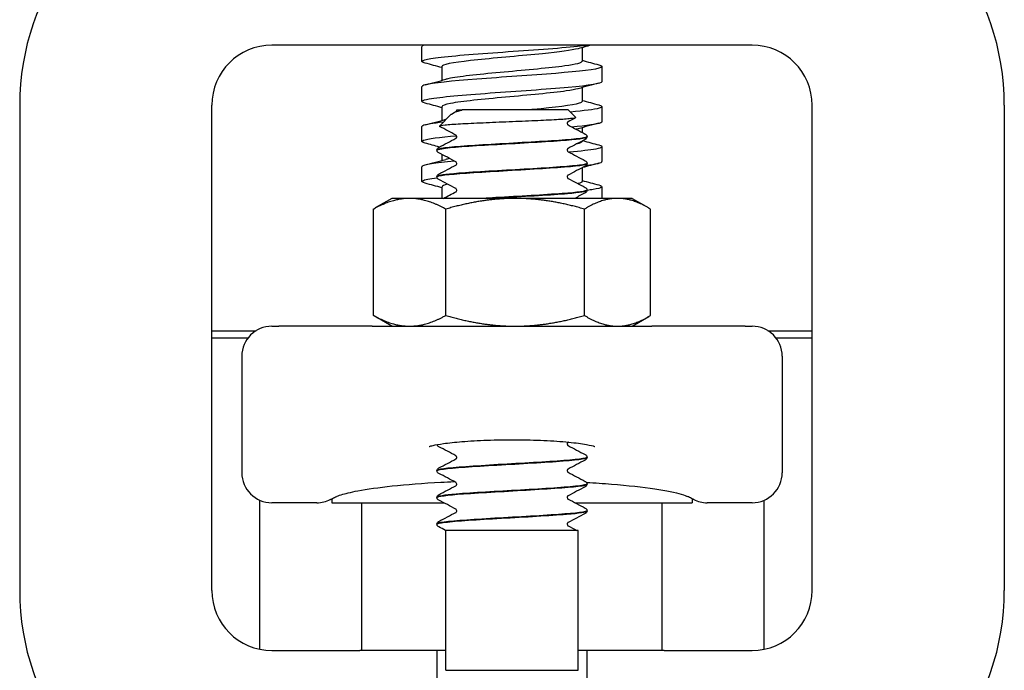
# Model space of a CAD drawing. Header units: inches. Extents: x 18 to 846, y -67 to 561.
# Tile 565 of 656: x 711.43 to 713.48, y 262.54 to 263.89. Entities that reach past the tile are written whole.
import ezdxf

# ---------------------------------------------------------------- set-up
doc = ezdxf.new("R2010")
doc.units = ezdxf.units.IN
doc.header["$LTSCALE"] = 24
doc.header["$MEASUREMENT"] = 0
doc.layers.add('Visible (ANSI)', color=7, linetype='Continuous', lineweight=30)

msp = doc.modelspace()

# ---------------------------------------------------------------- linework, layer by layer
at = {"layer": 'Visible (ANSI)'}
for p, q in [((711.97115, 263.84036), (711.9508, 263.84036)), ((712.93046, 263.84036), (711.97115, 263.84036)), ((712.2633, 263.80649), (712.2633, 263.83738)), ((712.59664, 263.83515), (712.59664, 263.80649)), ((712.9508, 263.84036), (712.93046, 263.84036)), ((712.30497, 263.79571), (712.30497, 263.76705)), ((712.6383, 263.76482), (712.6383, 263.79571)), ((712.2633, 263.72316), (712.2633, 263.75405)), ((712.59664, 263.75182), (712.59664, 263.72316)), ((711.4258, 263.71536), (711.4258, 262.70536)), ((711.8258, 262.70536), (711.8258, 263.71536)), ((712.30497, 263.71238), (712.30497, 263.68372)), ((712.6383, 263.68149), (712.6383, 263.71238)), ((713.0758, 262.70536), (713.0758, 263.71536)), ((713.4758, 263.71536), (713.4758, 262.70536)), ((712.32448, 263.69631), (712.29978, 263.67162)), ((712.33574, 263.70536), (712.34702, 263.70536)), ((712.33574, 263.70534), (712.33574, 263.70536)), ((712.56808, 263.70536), (712.34702, 263.70536)), ((712.56808, 263.70536), (712.58354, 263.6899)), ((712.2633, 263.63982), (712.2633, 263.67071)), ((712.59664, 263.66849), (712.59664, 263.65886)), ((712.59664, 263.6406), (712.59664, 263.63982)), ((712.60705, 263.64944), (712.60705, 263.65002)), ((712.29455, 263.62163), (712.29455, 263.62222)), ((712.30497, 263.61279), (712.30497, 263.60038)), ((712.6383, 263.59816), (712.6383, 263.62905)), ((712.60705, 263.59383), (712.60705, 263.59441)), ((712.2633, 263.55649), (712.2633, 263.58738)), ((712.59664, 263.58498), (712.59664, 263.55649)), ((712.29455, 263.56602), (712.29455, 263.5666)), ((712.30497, 263.54571), (712.30497, 263.52136)), ((712.60705, 263.53822), (712.60705, 263.5388)), ((712.6383, 263.52136), (712.6383, 263.54571)), ((712.2008, 263.52136), (712.16626, 263.50142)), ((712.23759, 263.52136), (712.2008, 263.52136)), ((712.45724, 263.52136), (712.23759, 263.52136)), ((712.67046, 263.52136), (712.45724, 263.52136)), ((712.7008, 263.52136), (712.67046, 263.52136)), ((712.7008, 263.52136), (712.73535, 263.50142)), ((712.16222, 263.27769), (712.16222, 263.49904)), ((712.31295, 263.27769), (712.31295, 263.49904)), ((712.60153, 263.27769), (712.60153, 263.49904)), ((712.73938, 263.27769), (712.73938, 263.49904)), ((712.2008, 263.25536), (712.16626, 263.27531)), ((712.7008, 263.25536), (712.73535, 263.27531)), ((711.8258, 263.24599), (711.91788, 263.24599)), ((711.9508, 263.25536), (711.96505, 263.25536)), ((712.15935, 263.25536), (711.96505, 263.25536)), ((712.15935, 263.25536), (712.74225, 263.25536)), ((712.93655, 263.25536), (712.74225, 263.25536)), ((712.93655, 263.25536), (712.9508, 263.25536)), ((712.98373, 263.24599), (713.0758, 263.24599)), ((711.9008, 263.23036), (711.8258, 263.23036)), ((713.0758, 263.23036), (713.0008, 263.23036)), ((711.8883, 263.19286), (711.8883, 262.95042)), ((713.0133, 263.19286), (713.0133, 262.95042)), ((712.60705, 262.98211), (712.60705, 262.98269)), ((712.29455, 262.9543), (712.29455, 262.95488)), ((712.60705, 262.92649), (712.60705, 262.92708)), ((711.9258, 262.58289), (711.9258, 262.89313)), ((712.0758, 262.89616), (712.0758, 262.88792)), ((712.29455, 262.89869), (712.29455, 262.89927)), ((712.8258, 262.89616), (712.8258, 262.88792)), ((712.9758, 262.58289), (712.9758, 262.89313)), ((712.04455, 262.88792), (711.9508, 262.88792)), ((712.0758, 262.88792), (712.30866, 262.88792)), ((712.1383, 262.58036), (712.1383, 262.88792)), ((712.58213, 262.88792), (712.8258, 262.88792)), ((712.7633, 262.58036), (712.7633, 262.88792)), ((712.9508, 262.88792), (712.85705, 262.88792)), ((712.60705, 262.87088), (712.60705, 262.87147)), ((712.29455, 262.84308), (712.29455, 262.84366)), ((712.3133, 262.83036), (712.31235, 262.83036)), ((712.5883, 262.83036), (712.3133, 262.83036)), ((712.3133, 262.53916), (712.3133, 262.83036)), ((712.5883, 262.53916), (712.5883, 262.83036)), ((711.9508, 262.58036), (711.97115, 262.58036)), ((711.97115, 262.58036), (712.13409, 262.58036)), ((712.18174, 262.58036), (712.13409, 262.58036)), ((712.22166, 262.58036), (712.18174, 262.58036)), ((712.29455, 262.58036), (712.22166, 262.58036)), ((712.3133, 262.58036), (712.29455, 262.58036)), ((712.29455, 262.58036), (712.29455, 262.23048)), ((712.60705, 262.58036), (712.5883, 262.58036)), ((712.60705, 262.23048), (712.60705, 262.58036)), ((712.67995, 262.58036), (712.60705, 262.58036)), ((712.71987, 262.58036), (712.67995, 262.58036)), ((712.76752, 262.58036), (712.71987, 262.58036)), ((712.76752, 262.58036), (712.93046, 262.58036)), ((712.93046, 262.58036), (712.9508, 262.58036)), ((712.3133, 262.53916), (712.5883, 262.53916))]:
    msp.add_line(p, q, dxfattribs=at)
for centre, radius, start, end in [((711.9508, 263.71536), 0.525, 105.80306, 180), ((712.9508, 263.71536), 0.525, 0, 74.19694), ((711.9508, 263.71536), 0.125, 90, 180), ((712.9508, 263.71536), 0.125, 0, 90), ((711.9508, 263.19286), 0.0625, 90, 180), ((712.9508, 263.19286), 0.0625, 0, 90), ((711.9508, 262.95042), 0.0625, 180, 270), ((712.9508, 262.95042), 0.0625, 270, 0), ((712.04455, 262.95042), 0.0625, 270, 296.56505), ((712.85705, 262.95042), 0.0625, 243.43495, 270), ((711.9508, 262.70536), 0.525, 180, 254.19694), ((711.9508, 262.70536), 0.125, 180, 270), ((712.9508, 262.70536), 0.125, 270, 0), ((712.9508, 262.70536), 0.525, 285.80306, 0)]:
    msp.add_arc(centre, radius, start, end, dxfattribs=at)
for points, knots in [([(712.27, 263.80295), (712.25673, 263.80657), (712.26432, 263.81019), (712.2912, 263.81382), (712.32128, 263.81787), (712.37483, 263.82193), (712.43185, 263.82598), (712.48886, 263.83003), (712.54805, 263.83409), (712.58732, 263.83814), (712.59451, 263.83888), (712.601, 263.83962), (712.60675, 263.84036)], [-119.647505, -119.647505, -119.647505, -119.647505, -118.8280574, -118.8280574, -118.8280574, -117.9109695, -117.9109695, -117.9109695, -116.994168, -116.994168, -116.994168, -116.826406, -116.826406, -116.826406, -116.826406]), ([(712.58827, 263.8329), (712.57548, 263.82945), (712.54871, 263.826), (712.51463, 263.82256), (712.47244, 263.81829), (712.42023, 263.81402), (712.37933, 263.80975), (712.33854, 263.8055), (712.31012, 263.80124), (712.30564, 263.79699), (712.30519, 263.79656), (712.30499, 263.79614), (712.30501, 263.79571)], [116.5770818, 116.5770818, 116.5770818, 116.5770818, 117.3567332, 117.3567332, 117.3567332, 118.3219159, 118.3219159, 118.3219159, 119.2846371, 119.2846371, 119.2846371, 119.3805208, 119.3805208, 119.3805208, 119.3805208]), ([(712.63135, 263.79925), (712.63837, 263.79738), (712.64015, 263.7955), (712.63598, 263.79362), (712.6271, 263.78962), (712.59133, 263.78561), (712.54177, 263.7816), (712.49223, 263.77759), (712.42999, 263.77358), (712.37781, 263.76958), (712.32564, 263.76557), (712.28466, 263.76156), (712.26984, 263.75756), (712.26551, 263.75639), (712.26344, 263.75522), (712.26352, 263.75405)], [115.971944, 115.971944, 115.971944, 115.971944, 116.3964197, 116.3964197, 116.3964197, 117.3031904, 117.3031904, 117.3031904, 118.2096177, 118.2096177, 118.2096177, 119.1157111, 119.1157111, 119.1157111, 119.3805208, 119.3805208, 119.3805208, 119.3805208]), ([(712.59645, 263.80649), (712.59622, 263.80332), (712.58365, 263.80015), (712.56076, 263.79698), (712.52993, 263.79272), (712.48125, 263.78845), (712.43461, 263.78418), (712.388, 263.77991), (712.34471, 263.77565), (712.32245, 263.77138), (712.31884, 263.77069), (712.3158, 263.77), (712.31333, 263.76931)], [116.2389282, 116.2389282, 116.2389282, 116.2389282, 116.9556341, 116.9556341, 116.9556341, 117.920977, 117.920977, 117.920977, 118.8859376, 118.8859376, 118.8859376, 119.0423672, 119.0423672, 119.0423672, 119.0423672]), ([(712.27016, 263.71962), (712.25928, 263.7226), (712.26195, 263.72558), (712.27868, 263.72856), (712.30146, 263.73263), (712.34979, 263.73669), (712.40554, 263.74076), (712.46127, 263.74482), (712.52314, 263.74888), (712.56798, 263.75294), (712.61168, 263.7569), (712.63822, 263.76086), (712.6383, 263.76482)], [-125.9306903, -125.9306903, -125.9306903, -125.9306903, -125.2559201, -125.2559201, -125.2559201, -124.3367513, -124.3367513, -124.3367513, -123.417888, -123.417888, -123.417888, -122.5221135, -122.5221135, -122.5221135, -122.5221135]), ([(712.5881, 263.74956), (712.58258, 263.74803), (712.57437, 263.74649), (712.56366, 263.74495), (712.53359, 263.74063), (712.48472, 263.73631), (712.43744, 263.732), (712.39022, 263.72768), (712.34595, 263.72337), (712.32307, 263.71906), (712.31126, 263.71683), (712.30532, 263.71461), (712.30531, 263.71238)], [122.8602671, 122.8602671, 122.8602671, 122.8602671, 123.207942, 123.207942, 123.207942, 124.1847103, 124.1847103, 124.1847103, 125.1601902, 125.1601902, 125.1601902, 125.6637061, 125.6637061, 125.6637061, 125.6637061]), ([(712.59641, 263.72316), (712.5965, 263.72189), (712.59465, 263.72063), (712.59074, 263.71937), (712.57736, 263.71505), (712.5403, 263.71073), (712.49503, 263.70641), (712.49138, 263.70606), (712.48769, 263.70571), (712.48397, 263.70536)], [122.5221135, 122.5221135, 122.5221135, 122.5221135, 122.8074999, 122.8074999, 122.8074999, 123.7848109, 123.7848109, 123.7848109, 123.8635183, 123.8635183, 123.8635183, 123.8635183]), ([(712.63134, 263.71592), (712.63991, 263.7136), (712.64047, 263.71129), (712.63213, 263.70897), (712.62248, 263.70628), (712.60105, 263.7036), (712.57232, 263.70092)], [122.2551293, 122.2551293, 122.2551293, 122.2551293, 122.779391, 122.779391, 122.779391, 123.3864156, 123.3864156, 123.3864156, 123.3864156]), ([(712.32448, 263.69631), (712.32493, 263.69676), (712.32549, 263.69721), (712.32961, 263.69997), (712.33598, 263.70232), (712.34507, 263.70476)], [-0.14549402, -0.14549402, -0.14549402, -0.14549402, -0.12168954, -0.12168954, 0, 0, 0, 0]), ([(712.33412, 263.70197), (712.33415, 263.70199), (712.33431, 263.70208), (712.33481, 263.70259), (712.33508, 263.70293), (712.33556, 263.70395), (712.33574, 263.70464), (712.33574, 263.70534)], [0.005742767, 0.005742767, 0.005742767, 0.005742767, 0.02135506, 0.02135506, 0.032660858, 0.032660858, 0.044379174, 0.044379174, 0.044379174, 0.044379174]), ([(712.3085, 263.68009), (712.28536, 263.67756), (712.26978, 263.67503), (712.26499, 263.67249), (712.26387, 263.6719), (712.26334, 263.67131), (712.26339, 263.67071)], [124.95658952, 124.95658952, 124.95658952, 124.95658952, 125.52946032, 125.52946032, 125.52946032, 125.66370614, 125.66370614, 125.66370614, 125.66370614]), ([(712.58354, 263.6899), (712.58365, 263.68979), (712.58369, 263.68968), (712.58343, 263.68881), (712.57977, 263.68806), (712.56596, 263.68654), (712.55585, 263.68579), (712.53033, 263.68428), (712.5151, 263.68353), (712.48139, 263.68202), (712.4632, 263.68127), (712.42619, 263.67975), (712.40772, 263.679), (712.37295, 263.67749), (712.35703, 263.67674), (712.32989, 263.67522), (712.31902, 263.67447), (712.30389, 263.67296), (712.29989, 263.67221), (712.29963, 263.67129), (712.29977, 263.67113), (712.30008, 263.67097)], [-1.3014574, -1.3014574, -1.3014574, -1.3014574, -1.2822742, -1.2822742, -1.1486049, -1.1486049, -1.0127327, -1.0127327, -0.8746582, -0.8746582, -0.7343822, -0.7343822, -0.5919052, -0.5919052, -0.4472279, -0.4472279, -0.3003508, -0.3003508, -0.1512747, -0.1512747, -0.1188582, -0.1188582, -0.1188582, -0.1188582]), ([(712.56749, 263.68091), (712.56749, 263.68091), (712.56733, 263.68084), (712.5668, 263.68028), (712.56653, 263.67994), (712.56605, 263.67893), (712.56587, 263.67824), (712.56587, 263.67754)], [0.003893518, 0.003893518, 0.003893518, 0.003893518, 0.02135506, 0.02135506, 0.032660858, 0.032660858, 0.044379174, 0.044379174, 0.044379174, 0.044379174]), ([(712.56587, 263.67754), (712.56587, 263.67646), (712.56631, 263.67547), (712.56702, 263.67451), (712.56727, 263.67432), (712.56746, 263.67418), (712.56749, 263.67416), (712.56749, 263.67416)], [0, 0, 0, 0, 0.017919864, 0.017919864, 0.032518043, 0.032518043, 0.040461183, 0.040461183, 0.040461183, 0.040461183]), ([(712.57475, 263.67025), (712.60685, 263.6733), (712.62923, 263.67635), (712.63599, 263.6794), (712.63753, 263.6801), (712.63825, 263.68079), (712.63819, 263.68149)], [-129.65259861, -129.65259861, -129.65259861, -129.65259861, -128.96260318, -128.96260318, -128.96260318, -128.8052988, -128.8052988, -128.8052988, -128.8052988]), ([(712.27026, 263.63628), (712.26283, 263.63828), (712.26131, 263.64027), (712.26647, 263.64226), (712.27473, 263.64546), (712.29996, 263.64865), (712.33531, 263.65185)], [-132.2138756, -132.2138756, -132.2138756, -132.2138756, -131.7629263, -131.7629263, -131.7629263, -131.0404373, -131.0404373, -131.0404373, -131.0404373]), ([(712.33574, 263.64973), (712.33574, 263.6508), (712.33529, 263.6518), (712.33459, 263.65276), (712.33433, 263.65295), (712.33415, 263.65309), (712.33412, 263.6531), (712.33412, 263.6531)], [0, 0, 0, 0, 0.017919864, 0.017919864, 0.032518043, 0.032518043, 0.040461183, 0.040461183, 0.040461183, 0.040461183]), ([(712.60332, 263.65536), (712.60395, 263.65503), (712.60462, 263.65463), (712.60573, 263.65349), (712.60612, 263.653), (712.60677, 263.65171), (712.60701, 263.65089), (712.60705, 263.65005)], [0, 0, 0, 0, 0.022095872, 0.022095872, 0.033561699, 0.033561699, 0.045438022, 0.045438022, 0.045438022, 0.045438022]), ([(712.60703, 263.65005), (712.60706, 263.64986), (712.60697, 263.64967), (712.60676, 263.64948), (712.60373, 263.64666), (712.5754, 263.64385), (712.53314, 263.64103), (712.49089, 263.63821), (712.43583, 263.6354), (712.39004, 263.63258), (712.34425, 263.62977), (712.30893, 263.62695), (712.29822, 263.62414), (712.29579, 263.6235), (712.29464, 263.62286), (712.29472, 263.62222)], [6.2803244, 6.2803244, 6.2803244, 6.2803244, 6.3443154, 6.3443154, 6.3443154, 7.2990044, 7.2990044, 7.2990044, 8.2534333, 8.2534333, 8.2534333, 9.2076053, 9.2076053, 9.2076053, 9.424778, 9.424778, 9.424778, 9.424778]), ([(712.29485, 263.62161), (712.29472, 263.62268), (712.29795, 263.62376), (712.30469, 263.62484), (712.32223, 263.62764), (712.36304, 263.63045), (712.4109, 263.63325), (712.45941, 263.63609), (712.51386, 263.63893), (712.55207, 263.64178), (712.58641, 263.64433), (712.60681, 263.64688), (712.60702, 263.64944)], [-15.7108241, -15.7108241, -15.7108241, -15.7108241, -15.3458188, -15.3458188, -15.3458188, -14.3954331, -14.3954331, -14.3954331, -13.4320997, -13.4320997, -13.4320997, -12.5663706, -12.5663706, -12.5663706, -12.5663706]), ([(712.33412, 263.64636), (712.33415, 263.64638), (712.33431, 263.64646), (712.33481, 263.64698), (712.33508, 263.64732), (712.33556, 263.64834), (712.33574, 263.64903), (712.33574, 263.64973)], [0.005742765, 0.005742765, 0.005742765, 0.005742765, 0.02135506, 0.02135506, 0.032660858, 0.032660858, 0.044379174, 0.044379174, 0.044379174, 0.044379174]), ([(712.63143, 263.63259), (712.64182, 263.62974), (712.63996, 263.6269), (712.6252, 263.62406), (712.61356, 263.62182), (712.59404, 263.61957), (712.56959, 263.61733)], [128.5383146, 128.5383146, 128.5383146, 128.5383146, 129.1813969, 129.1813969, 129.1813969, 129.6884867, 129.6884867, 129.6884867, 129.6884867]), ([(712.60705, 263.64941), (712.607, 263.64828), (712.60657, 263.64722), (712.60559, 263.64575), (712.60506, 263.64526), (712.60414, 263.64456), (712.60372, 263.64431), (712.60332, 263.6441)], [0, 0, 0, 0, 0.015967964, 0.015967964, 0.031253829, 0.031253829, 0.045415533, 0.045415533, 0.045415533, 0.045415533]), ([(712.29456, 263.62224), (712.29461, 263.62337), (712.29504, 263.62444), (712.29602, 263.62591), (712.29655, 263.62639), (712.29747, 263.6271), (712.29789, 263.62735), (712.29829, 263.62756)], [0, 0, 0, 0, 0.015967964, 0.015967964, 0.031253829, 0.031253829, 0.045415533, 0.045415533, 0.045415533, 0.045415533]), ([(712.29829, 263.61629), (712.29766, 263.61662), (712.29698, 263.61702), (712.29588, 263.61816), (712.29549, 263.61866), (712.29484, 263.61995), (712.2946, 263.62076), (712.29456, 263.62161)], [0, 0, 0, 0, 0.022095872, 0.022095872, 0.033561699, 0.033561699, 0.045438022, 0.045438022, 0.045438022, 0.045438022]), ([(712.56749, 263.6253), (712.56749, 263.6253), (712.56733, 263.62523), (712.5668, 263.62467), (712.56653, 263.62433), (712.56605, 263.62332), (712.56587, 263.62263), (712.56587, 263.62192)], [0.003893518, 0.003893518, 0.003893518, 0.003893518, 0.02135506, 0.02135506, 0.032660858, 0.032660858, 0.044379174, 0.044379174, 0.044379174, 0.044379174]), ([(712.56587, 263.62192), (712.56587, 263.62085), (712.56631, 263.61985), (712.56702, 263.6189), (712.56727, 263.6187), (712.56746, 263.61857), (712.56749, 263.61855), (712.56749, 263.61855)], [0, 0, 0, 0, 0.017919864, 0.017919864, 0.032518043, 0.032518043, 0.040461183, 0.040461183, 0.040461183, 0.040461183]), ([(712.3312, 263.59904), (712.2908, 263.59531), (712.26533, 263.59159), (712.26343, 263.58786), (712.26335, 263.5877), (712.26331, 263.58754), (712.26331, 263.58738)], [131.0679976, 131.0679976, 131.0679976, 131.0679976, 131.91067597, 131.91067597, 131.91067597, 131.94689145, 131.94689145, 131.94689145, 131.94689145]), ([(712.29456, 263.566), (712.29453, 263.56871), (712.31775, 263.57142), (712.35578, 263.57414), (712.39516, 263.57695), (712.44936, 263.57976), (712.49677, 263.58257), (712.54409, 263.58537), (712.58339, 263.58818), (712.59904, 263.59098), (712.60434, 263.59193), (712.60688, 263.59288), (712.6068, 263.59383)], [-21.9940094, -21.9940094, -21.9940094, -21.9940094, -21.0740719, -21.0740719, -21.0740719, -20.1217618, -20.1217618, -20.1217618, -19.1712317, -19.1712317, -19.1712317, -18.8495559, -18.8495559, -18.8495559, -18.8495559]), ([(712.60672, 263.59444), (712.60681, 263.59308), (712.60163, 263.59173), (712.59113, 263.59038), (712.5693, 263.58757), (712.52506, 263.58476), (712.47608, 263.58194), (712.42711, 263.57913), (712.3747, 263.57632), (712.33979, 263.57351), (712.31118, 263.57121), (712.29493, 263.56891), (712.29467, 263.5666)], [12.5635097, 12.5635097, 12.5635097, 12.5635097, 13.0217811, 13.0217811, 13.0217811, 13.9747115, 13.9747115, 13.9747115, 14.9274022, 14.9274022, 14.9274022, 15.7079633, 15.7079633, 15.7079633, 15.7079633]), ([(712.32096, 263.60442), (712.31905, 263.60404), (712.3173, 263.60366), (712.31573, 263.60328), (712.31484, 263.60307), (712.31401, 263.60285), (712.31324, 263.60264)], [131.4746451, 131.4746451, 131.4746451, 131.4746451, 131.56042168, 131.56042168, 131.56042168, 131.60873779, 131.60873779, 131.60873779, 131.60873779]), ([(712.33574, 263.59412), (712.33574, 263.59519), (712.33529, 263.59619), (712.33459, 263.59715), (712.33433, 263.59734), (712.33415, 263.59747), (712.33412, 263.59749), (712.33412, 263.59749)], [0, 0, 0, 0, 0.017919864, 0.017919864, 0.032518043, 0.032518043, 0.040461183, 0.040461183, 0.040461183, 0.040461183]), ([(712.33412, 263.59075), (712.33415, 263.59077), (712.33431, 263.59085), (712.33481, 263.59137), (712.33508, 263.59171), (712.33556, 263.59272), (712.33574, 263.59342), (712.33574, 263.59412)], [0.005742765, 0.005742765, 0.005742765, 0.005742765, 0.02135506, 0.02135506, 0.032660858, 0.032660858, 0.044379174, 0.044379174, 0.044379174, 0.044379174]), ([(712.60332, 263.59975), (712.60395, 263.59942), (712.60462, 263.59902), (712.60573, 263.59788), (712.60612, 263.59738), (712.60677, 263.59609), (712.60701, 263.59528), (712.60705, 263.59444)], [0, 0, 0, 0, 0.022095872, 0.022095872, 0.033561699, 0.033561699, 0.045438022, 0.045438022, 0.045438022, 0.045438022]), ([(712.60705, 263.5938), (712.607, 263.59267), (712.60657, 263.5916), (712.60559, 263.59013), (712.60506, 263.58965), (712.60414, 263.58894), (712.60372, 263.5887), (712.60332, 263.58848)], [0, 0, 0, 0, 0.015967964, 0.015967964, 0.031253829, 0.031253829, 0.045415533, 0.045415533, 0.045415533, 0.045415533]), ([(712.60538, 263.5902), (712.61609, 263.59154), (712.62451, 263.59287), (712.63005, 263.59421), (712.63551, 263.59552), (712.63814, 263.59684), (712.63805, 263.59816)], [-135.68835269, -135.68835269, -135.68835269, -135.68835269, -135.38632894, -135.38632894, -135.38632894, -135.0884841, -135.0884841, -135.0884841, -135.0884841]), ([(712.29456, 263.56663), (712.29461, 263.56776), (712.29504, 263.56883), (712.29602, 263.5703), (712.29655, 263.57078), (712.29747, 263.57149), (712.29789, 263.57173), (712.29829, 263.57195)], [0, 0, 0, 0, 0.015967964, 0.015967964, 0.031253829, 0.031253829, 0.045415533, 0.045415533, 0.045415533, 0.045415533]), ([(712.56749, 263.56969), (712.56749, 263.56969), (712.56733, 263.56961), (712.5668, 263.56906), (712.56653, 263.56872), (712.56605, 263.56771), (712.56587, 263.56701), (712.56587, 263.56631)], [0.003893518, 0.003893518, 0.003893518, 0.003893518, 0.02135506, 0.02135506, 0.032660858, 0.032660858, 0.044379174, 0.044379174, 0.044379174, 0.044379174]), ([(712.27025, 263.55295), (712.26372, 263.55469), (712.2617, 263.55642), (712.26479, 263.55816), (712.26843, 263.56021), (712.27911, 263.56226), (712.29517, 263.5643)], [-138.49706092, -138.49706092, -138.49706092, -138.49706092, -138.10400052, -138.10400052, -138.10400052, -137.64103275, -137.64103275, -137.64103275, -137.64103275]), ([(712.29829, 263.56068), (712.29766, 263.56101), (712.29698, 263.56141), (712.29588, 263.56255), (712.29549, 263.56305), (712.29484, 263.56434), (712.2946, 263.56515), (712.29456, 263.566)], [0, 0, 0, 0, 0.022095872, 0.022095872, 0.033561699, 0.033561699, 0.045438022, 0.045438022, 0.045438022, 0.045438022]), ([(712.56587, 263.56631), (712.56587, 263.56524), (712.56631, 263.56424), (712.56702, 263.56328), (712.56727, 263.56309), (712.56746, 263.56296), (712.56749, 263.56294), (712.56749, 263.56294)], [0, 0, 0, 0, 0.017919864, 0.017919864, 0.032518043, 0.032518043, 0.040461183, 0.040461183, 0.040461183, 0.040461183]), ([(712.59637, 263.55649), (712.59645, 263.555), (712.59386, 263.55352), (712.58847, 263.55203), (712.58843, 263.55202), (712.58838, 263.552), (712.58834, 263.55199)], [135.0884841, 135.0884841, 135.0884841, 135.0884841, 135.42476509, 135.42476509, 135.42476509, 135.42748803, 135.42748803, 135.42748803, 135.42748803]), ([(712.63152, 263.54925), (712.64306, 263.54609), (712.63914, 263.54292), (712.61971, 263.53976), (712.616, 263.53915), (712.61173, 263.53855), (712.60698, 263.53794)], [134.82149994, 134.82149994, 134.82149994, 134.82149994, 135.53765459, 135.53765459, 135.53765459, 135.67435376, 135.67435376, 135.67435376, 135.67435376]), ([(712.33574, 263.53851), (712.33574, 263.53958), (712.33529, 263.54058), (712.33459, 263.54154), (712.33433, 263.54173), (712.33415, 263.54186), (712.33412, 263.54188), (712.33412, 263.54188)], [0, 0, 0, 0, 0.017919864, 0.017919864, 0.032518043, 0.032518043, 0.040461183, 0.040461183, 0.040461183, 0.040461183]), ([(712.33412, 263.53514), (712.33415, 263.53515), (712.33431, 263.53524), (712.33481, 263.53576), (712.33508, 263.5361), (712.33556, 263.53711), (712.33574, 263.53781), (712.33574, 263.53851)], [0.005742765, 0.005742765, 0.005742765, 0.005742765, 0.02135506, 0.02135506, 0.032660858, 0.032660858, 0.044379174, 0.044379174, 0.044379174, 0.044379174]), ([(712.607, 263.53882), (712.60689, 263.53634), (712.58789, 263.53386), (712.55535, 263.53138), (712.51853, 263.52858), (712.46533, 263.52577), (712.41696, 263.52296), (712.40778, 263.52243), (712.39881, 263.5219), (712.39018, 263.52136)], [18.846695, 18.846695, 18.846695, 18.846695, 19.6873602, 19.6873602, 19.6873602, 20.6386727, 20.6386727, 20.6386727, 20.8193201, 20.8193201, 20.8193201, 20.8193201]), ([(712.39978, 263.52136), (712.41055, 263.52201), (712.42173, 263.52266), (712.4331, 263.52331), (712.48216, 263.52611), (712.53344, 263.5289), (712.5666, 263.5317), (712.59234, 263.53387), (712.60662, 263.53604), (712.60688, 263.53822)], [-27.0367377, -27.0367377, -27.0367377, -27.0367377, -26.8171228, -26.8171228, -26.8171228, -25.8688703, -25.8688703, -25.8688703, -25.1327412, -25.1327412, -25.1327412, -25.1327412]), ([(712.60332, 263.54414), (712.60395, 263.54381), (712.60462, 263.54341), (712.60573, 263.54227), (712.60612, 263.54177), (712.60677, 263.54048), (712.60701, 263.53967), (712.60705, 263.53882)], [0, 0, 0, 0, 0.022095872, 0.022095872, 0.033561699, 0.033561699, 0.045438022, 0.045438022, 0.045438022, 0.045438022]), ([(712.60705, 263.53819), (712.607, 263.53706), (712.60657, 263.53599), (712.60559, 263.53452), (712.60506, 263.53404), (712.60414, 263.53333), (712.60372, 263.53309), (712.60332, 263.53287)], [0, 0, 0, 0, 0.015967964, 0.015967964, 0.031253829, 0.031253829, 0.045415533, 0.045415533, 0.045415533, 0.045415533]), ([(712.27809, 263.00494), (712.27809, 263.00494), (712.27839, 263.00506), (712.28023, 263.00566), (712.28295, 263.00643), (712.29192, 263.00844), (712.29925, 263.00977), (712.31889, 263.01258), (712.33204, 263.01402), (712.36268, 263.01654), (712.38048, 263.01757), (712.41834, 263.01892), (712.43845, 263.01922), (712.47854, 263.01902), (712.4985, 263.01851), (712.53589, 263.01675), (712.55333, 263.0155), (712.58325, 263.01254), (712.59593, 263.01083), (712.61387, 263.00764), (712.62003, 263.00608), (712.62314, 263.00509), (712.62351, 263.00494), (712.62351, 263.00494)], [1.8945028, 1.8945028, 1.8945028, 1.8945028, 1.9543113, 1.9543113, 2.1015966, 2.1015966, 2.3153124, 2.3153124, 2.5832169, 2.5832169, 2.8771615, 2.8771615, 3.1801453, 3.1801453, 3.484918, 3.484918, 3.7864684, 3.7864684, 4.0748758, 4.0748758, 4.3212229, 4.3212229, 4.3886825, 4.3886825, 4.3886825, 4.3886825]), ([(712.29829, 263.00457), (712.29766, 263.0049), (712.29698, 263.0053), (712.29588, 263.00644), (712.29549, 263.00694), (712.29498, 263.00796), (712.29481, 263.0084), (712.2947, 263.00887)], [0, 0, 0, 0, 0.022095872, 0.022095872, 0.033561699, 0.033561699, 0.040580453, 0.040580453, 0.040580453, 0.040580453]), ([(712.56749, 263.01358), (712.56749, 263.01358), (712.56733, 263.0135), (712.5668, 263.01295), (712.56653, 263.01261), (712.56605, 263.0116), (712.56587, 263.0109), (712.56587, 263.0102)], [0.003893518, 0.003893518, 0.003893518, 0.003893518, 0.02135506, 0.02135506, 0.032660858, 0.032660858, 0.044379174, 0.044379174, 0.044379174, 0.044379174]), ([(712.56587, 263.0102), (712.56587, 263.00913), (712.56631, 263.00813), (712.56702, 263.00717), (712.56727, 263.00698), (712.56746, 263.00685), (712.56749, 263.00683), (712.56749, 263.00683)], [0, 0, 0, 0, 0.017919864, 0.017919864, 0.032518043, 0.032518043, 0.040461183, 0.040461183, 0.040461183, 0.040461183]), ([(712.60701, 262.98271), (712.60705, 262.98242), (712.60683, 262.98213), (712.60634, 262.98184), (712.60163, 262.97904), (712.57203, 262.97624), (712.52929, 262.97344), (712.48658, 262.97064), (712.43186, 262.96785), (712.38681, 262.96505), (712.341, 262.96221), (712.30644, 262.95936), (712.29721, 262.95652), (712.29545, 262.95597), (712.29462, 262.95543), (712.29468, 262.95488)], [81.6785481, 81.6785481, 81.6785481, 81.6785481, 81.7769581, 81.7769581, 81.7769581, 82.7259477, 82.7259477, 82.7259477, 83.6742001, 83.6742001, 83.6742001, 84.6382389, 84.6382389, 84.6382389, 84.8230016, 84.8230016, 84.8230016, 84.8230016]), ([(712.2948, 262.95427), (712.29467, 262.95516), (712.29686, 262.95606), (712.30148, 262.95695), (712.31608, 262.95975), (712.35457, 262.96256), (712.40161, 262.96537), (712.44863, 262.96817), (712.50298, 262.97098), (712.54298, 262.97379), (712.58251, 262.97656), (712.60702, 262.97933), (712.60705, 262.98211)], [-91.1090478, -91.1090478, -91.1090478, -91.1090478, -90.8072453, -90.8072453, -90.8072453, -89.8557102, -89.8557102, -89.8557102, -88.9043978, -88.9043978, -88.9043978, -87.9645943, -87.9645943, -87.9645943, -87.9645943]), ([(712.33574, 262.9824), (712.33574, 262.98347), (712.33529, 262.98447), (712.33459, 262.98543), (712.33433, 262.98562), (712.33415, 262.98575), (712.33412, 262.98577), (712.33412, 262.98577)], [0, 0, 0, 0, 0.017919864, 0.017919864, 0.032518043, 0.032518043, 0.040461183, 0.040461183, 0.040461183, 0.040461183]), ([(712.33412, 262.97903), (712.33415, 262.97904), (712.33431, 262.97913), (712.33481, 262.97965), (712.33508, 262.97999), (712.33556, 262.981), (712.33574, 262.98169), (712.33574, 262.9824)], [0.005742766, 0.005742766, 0.005742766, 0.005742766, 0.02135506, 0.02135506, 0.032660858, 0.032660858, 0.044379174, 0.044379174, 0.044379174, 0.044379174]), ([(712.60332, 262.98803), (712.60395, 262.9877), (712.60462, 262.9873), (712.60573, 262.98616), (712.60612, 262.98566), (712.60677, 262.98437), (712.60701, 262.98356), (712.60705, 262.98271)], [0, 0, 0, 0, 0.022095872, 0.022095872, 0.033561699, 0.033561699, 0.045438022, 0.045438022, 0.045438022, 0.045438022]), ([(712.60705, 262.98208), (712.607, 262.98095), (712.60657, 262.97988), (712.60559, 262.97841), (712.60506, 262.97793), (712.60414, 262.97722), (712.60372, 262.97697), (712.60332, 262.97676)], [0, 0, 0, 0, 0.015967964, 0.015967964, 0.031253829, 0.031253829, 0.045415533, 0.045415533, 0.045415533, 0.045415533]), ([(712.29456, 262.95491), (712.29461, 262.95604), (712.29504, 262.9571), (712.29602, 262.95857), (712.29655, 262.95906), (712.29747, 262.95977), (712.29789, 262.96001), (712.29829, 262.96023)], [0, 0, 0, 0, 0.015967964, 0.015967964, 0.031253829, 0.031253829, 0.045415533, 0.045415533, 0.045415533, 0.045415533]), ([(712.29829, 262.94896), (712.29766, 262.94929), (712.29698, 262.94969), (712.29588, 262.95083), (712.29549, 262.95133), (712.29484, 262.95262), (712.2946, 262.95343), (712.29456, 262.95427)], [0, 0, 0, 0, 0.022095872, 0.022095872, 0.033561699, 0.033561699, 0.045438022, 0.045438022, 0.045438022, 0.045438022]), ([(712.56749, 262.95796), (712.56749, 262.95796), (712.56733, 262.95789), (712.5668, 262.95734), (712.56653, 262.957), (712.56605, 262.95599), (712.56587, 262.95529), (712.56587, 262.95459)], [0.003893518, 0.003893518, 0.003893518, 0.003893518, 0.02135506, 0.02135506, 0.032660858, 0.032660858, 0.044379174, 0.044379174, 0.044379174, 0.044379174]), ([(712.56587, 262.95459), (712.56587, 262.95352), (712.56631, 262.95252), (712.56702, 262.95156), (712.56727, 262.95137), (712.56746, 262.95123), (712.56749, 262.95122), (712.56749, 262.95122)], [0, 0, 0, 0, 0.017919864, 0.017919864, 0.032518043, 0.032518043, 0.040461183, 0.040461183, 0.040461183, 0.040461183]), ([(712.086, 262.90117), (712.08682, 262.90157), (712.09016, 262.90299), (712.10301, 262.90699), (712.11498, 262.90992), (712.14911, 262.91632), (712.17335, 262.91978), (712.23142, 262.926), (712.26597, 262.92868), (712.31206, 262.93112), (712.32133, 262.93155), (712.33072, 262.93194)], [-1.3066841, -1.3066841, -1.3066841, -1.3066841, -1.17116986, -1.17116986, -0.95868192, -0.95868192, -0.68297086, -0.68297086, -0.38127091, -0.38127091, -0.30679304, -0.30679304, -0.30679304, -0.30679304]), ([(712.29459, 262.89866), (712.29466, 262.90123), (712.31521, 262.9038), (712.34982, 262.90637), (712.3877, 262.90918), (712.44141, 262.91199), (712.48949, 262.91481), (712.53757, 262.91762), (712.57875, 262.92043), (712.5966, 262.92324), (712.60349, 262.92432), (712.60683, 262.92541), (712.60676, 262.92649)], [-97.3922331, -97.3922331, -97.3922331, -97.3922331, -96.5212894, -96.5212894, -96.5212894, -95.568359, -95.568359, -95.568359, -94.6156683, -94.6156683, -94.6156683, -94.2477796, -94.2477796, -94.2477796, -94.2477796]), ([(712.60672, 262.9271), (712.60677, 262.92561), (712.60036, 262.92411), (712.5876, 262.92261), (712.56362, 262.9198), (712.51787, 262.91699), (712.46859, 262.91418), (712.41941, 262.91138), (712.368, 262.90857), (712.33483, 262.90577), (712.3092, 262.9036), (712.29496, 262.90144), (712.29471, 262.89927)], [87.9617334, 87.9617334, 87.9617334, 87.9617334, 88.4689986, 88.4689986, 88.4689986, 89.4213086, 89.4213086, 89.4213086, 90.3718388, 90.3718388, 90.3718388, 91.106187, 91.106187, 91.106187, 91.106187]), ([(712.33574, 262.92679), (712.33574, 262.92786), (712.33529, 262.92886), (712.33459, 262.92981), (712.33433, 262.93001), (712.33415, 262.93014), (712.33412, 262.93016), (712.33412, 262.93016)], [0, 0, 0, 0, 0.017919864, 0.017919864, 0.032518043, 0.032518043, 0.040461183, 0.040461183, 0.040461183, 0.040461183]), ([(712.33412, 262.92341), (712.33415, 262.92343), (712.33431, 262.92352), (712.33481, 262.92404), (712.33508, 262.92438), (712.33556, 262.92539), (712.33574, 262.92608), (712.33574, 262.92679)], [0.005742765, 0.005742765, 0.005742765, 0.005742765, 0.02135506, 0.02135506, 0.032660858, 0.032660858, 0.044379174, 0.044379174, 0.044379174, 0.044379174]), ([(712.60332, 262.93242), (712.60395, 262.93209), (712.60462, 262.93169), (712.60573, 262.93055), (712.60612, 262.93005), (712.60677, 262.92876), (712.60701, 262.92795), (712.60705, 262.9271)], [0, 0, 0, 0, 0.022095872, 0.022095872, 0.033561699, 0.033561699, 0.045438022, 0.045438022, 0.045438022, 0.045438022]), ([(712.60705, 262.92647), (712.607, 262.92533), (712.60657, 262.92427), (712.60559, 262.9228), (712.60506, 262.92232), (712.60414, 262.92161), (712.60372, 262.92136), (712.60332, 262.92115)], [0, 0, 0, 0, 0.015967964, 0.015967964, 0.031253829, 0.031253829, 0.045415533, 0.045415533, 0.045415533, 0.045415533]), ([(712.60594, 262.93024), (712.62392, 262.92923), (712.64128, 262.92806), (712.69206, 262.92397), (712.72278, 262.92053), (712.77203, 262.91306), (712.79128, 262.90898), (712.8101, 262.90352), (712.81462, 262.90165), (712.81561, 262.90117)], [0.40112032, 0.40112032, 0.40112032, 0.40112032, 0.54913888, 0.54913888, 0.8554124, 0.8554124, 1.14497525, 1.14497525, 1.3066841, 1.3066841, 1.3066841, 1.3066841]), ([(712.07251, 262.89451), (712.07251, 262.89451), (712.07269, 262.8946), (712.07342, 262.89497), (712.07396, 262.89524), (712.07541, 262.89596), (712.07632, 262.89641), (712.07848, 262.89749), (712.07974, 262.89811), (712.08261, 262.89952), (712.08422, 262.90031), (712.086, 262.90117)], [0.27328248, 0.27328248, 0.27328248, 0.27328248, 0.32793947, 0.32793947, 0.38259647, 0.38259647, 0.43725346, 0.43725346, 0.49191046, 0.49191046, 0.54656745, 0.54656745, 0.54656745, 0.54656745]), ([(712.29456, 262.8993), (712.29461, 262.90043), (712.29504, 262.90149), (712.29602, 262.90296), (712.29655, 262.90345), (712.29747, 262.90415), (712.29789, 262.9044), (712.29829, 262.90461)], [0, 0, 0, 0, 0.015967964, 0.015967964, 0.031253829, 0.031253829, 0.045415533, 0.045415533, 0.045415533, 0.045415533]), ([(712.29829, 262.89335), (712.29766, 262.89368), (712.29698, 262.89408), (712.29588, 262.89522), (712.29549, 262.89571), (712.29484, 262.897), (712.2946, 262.89782), (712.29456, 262.89866)], [0, 0, 0, 0, 0.022095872, 0.022095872, 0.033561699, 0.033561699, 0.045438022, 0.045438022, 0.045438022, 0.045438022]), ([(712.56749, 262.90235), (712.56749, 262.90235), (712.56733, 262.90228), (712.5668, 262.90173), (712.56653, 262.90139), (712.56605, 262.90037), (712.56587, 262.89968), (712.56587, 262.89898)], [0.003893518, 0.003893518, 0.003893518, 0.003893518, 0.02135506, 0.02135506, 0.032660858, 0.032660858, 0.044379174, 0.044379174, 0.044379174, 0.044379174]), ([(712.56587, 262.89898), (712.56587, 262.89791), (712.56631, 262.89691), (712.56702, 262.89595), (712.56727, 262.89576), (712.56746, 262.89562), (712.56749, 262.89561), (712.56749, 262.89561)], [0, 0, 0, 0, 0.017919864, 0.017919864, 0.032518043, 0.032518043, 0.040461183, 0.040461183, 0.040461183, 0.040461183]), ([(712.8291, 262.89451), (712.8291, 262.89451), (712.82892, 262.8946), (712.82819, 262.89497), (712.82765, 262.89524), (712.8262, 262.89596), (712.82529, 262.89641), (712.82313, 262.89749), (712.82186, 262.89811), (712.819, 262.89952), (712.81739, 262.90031), (712.81561, 262.90117)], [0.27327856, 0.27327856, 0.27327856, 0.27327856, 0.32793455, 0.32793455, 0.38259054, 0.38259054, 0.43724652, 0.43724652, 0.49190251, 0.49190251, 0.5465585, 0.5465585, 0.5465585, 0.5465585]), ([(712.33574, 262.87117), (712.33574, 262.87225), (712.33529, 262.87324), (712.33459, 262.8742), (712.33433, 262.87439), (712.33415, 262.87453), (712.33412, 262.87455), (712.33412, 262.87455)], [0, 0, 0, 0, 0.017919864, 0.017919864, 0.032518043, 0.032518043, 0.040461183, 0.040461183, 0.040461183, 0.040461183]), ([(712.60332, 262.87681), (712.60395, 262.87648), (712.60462, 262.87608), (712.60573, 262.87494), (712.60612, 262.87444), (712.60677, 262.87315), (712.60701, 262.87233), (712.60705, 262.87149)], [0, 0, 0, 0, 0.022095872, 0.022095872, 0.033561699, 0.033561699, 0.045438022, 0.045438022, 0.045438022, 0.045438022]), ([(712.60704, 262.87149), (712.60704, 262.86883), (712.58477, 262.86616), (712.54795, 262.8635), (712.50865, 262.86066), (712.45381, 262.85782), (712.40577, 262.85497), (712.3582, 262.85216), (712.31856, 262.84935), (712.30272, 262.84653), (712.29732, 262.84558), (712.29474, 262.84462), (712.29483, 262.84366)], [94.2449187, 94.2449187, 94.2449187, 94.2449187, 95.1476373, 95.1476373, 95.1476373, 96.1109708, 96.1109708, 96.1109708, 97.0647023, 97.0647023, 97.0647023, 97.3893723, 97.3893723, 97.3893723, 97.3893723]), ([(712.29489, 262.84305), (712.29482, 262.84446), (712.30044, 262.84586), (712.31177, 262.84727), (712.33445, 262.85009), (712.37942, 262.8529), (712.42864, 262.85572), (712.47785, 262.85854), (712.53, 262.86135), (712.5642, 262.86417), (712.59139, 262.86641), (712.60665, 262.86864), (712.60692, 262.87088)], [-103.6754184, -103.6754184, -103.6754184, -103.6754184, -103.1987551, -103.1987551, -103.1987551, -102.2440661, -102.2440661, -102.2440661, -101.2896371, -101.2896371, -101.2896371, -100.5309649, -100.5309649, -100.5309649, -100.5309649]), ([(712.33412, 262.8678), (712.33415, 262.86782), (712.33431, 262.86791), (712.33481, 262.86843), (712.33508, 262.86877), (712.33556, 262.86978), (712.33574, 262.87047), (712.33574, 262.87117)], [0.005742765, 0.005742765, 0.005742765, 0.005742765, 0.02135506, 0.02135506, 0.032660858, 0.032660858, 0.044379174, 0.044379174, 0.044379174, 0.044379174]), ([(712.60705, 262.87086), (712.607, 262.86972), (712.60657, 262.86866), (712.60559, 262.86719), (712.60506, 262.86671), (712.60414, 262.866), (712.60372, 262.86575), (712.60332, 262.86554)], [0, 0, 0, 0, 0.015967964, 0.015967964, 0.031253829, 0.031253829, 0.045415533, 0.045415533, 0.045415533, 0.045415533]), ([(712.29456, 262.84369), (712.29461, 262.84482), (712.29504, 262.84588), (712.29602, 262.84735), (712.29655, 262.84784), (712.29747, 262.84854), (712.29789, 262.84879), (712.29829, 262.849)], [0, 0, 0, 0, 0.015967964, 0.015967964, 0.031253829, 0.031253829, 0.045415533, 0.045415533, 0.045415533, 0.045415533]), ([(712.29829, 262.83773), (712.29766, 262.83807), (712.29698, 262.83847), (712.29588, 262.83961), (712.29549, 262.8401), (712.29484, 262.84139), (712.2946, 262.84221), (712.29456, 262.84305)], [0, 0, 0, 0, 0.022095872, 0.022095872, 0.033561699, 0.033561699, 0.045438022, 0.045438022, 0.045438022, 0.045438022]), ([(712.56749, 262.84674), (712.56749, 262.84674), (712.56733, 262.84667), (712.5668, 262.84612), (712.56653, 262.84578), (712.56605, 262.84476), (712.56587, 262.84407), (712.56587, 262.84337)], [0.003893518, 0.003893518, 0.003893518, 0.003893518, 0.02135506, 0.02135506, 0.032660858, 0.032660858, 0.044379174, 0.044379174, 0.044379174, 0.044379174]), ([(712.56587, 262.84337), (712.56587, 262.8423), (712.56631, 262.8413), (712.56702, 262.84034), (712.56727, 262.84015), (712.56746, 262.84001), (712.56749, 262.84), (712.56749, 262.84)], [0, 0, 0, 0, 0.017919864, 0.017919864, 0.032518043, 0.032518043, 0.040461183, 0.040461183, 0.040461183, 0.040461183])]:
    msp.add_open_spline(points, degree=3, knots=knots, dxfattribs=at)
for points in [[(712.26809, 263.84036), (712.26502, 263.83937), (712.26353, 263.83837), (712.26358, 263.83738)], [(712.61586, 263.84036), (712.60669, 263.83789), (712.59753, 263.8354), (712.58838, 263.8329)], [(712.30497, 263.79349), (712.29331, 263.79667), (712.28163, 263.79982), (712.26995, 263.80295)], [(712.59664, 263.80872), (712.6083, 263.80554), (712.61998, 263.80239), (712.63166, 263.79925)], [(712.26995, 263.75759), (712.28439, 263.76146), (712.29882, 263.76536), (712.31323, 263.76931)], [(712.63166, 263.76128), (712.61722, 263.75741), (712.60279, 263.75351), (712.58838, 263.74956)], [(712.30497, 263.71015), (712.29331, 263.71333), (712.28163, 263.71648), (712.26995, 263.71962)], [(712.59664, 263.72538), (712.6083, 263.7222), (712.61998, 263.71905), (712.63166, 263.71592)], [(712.32815, 263.69883), (712.33015, 263.69988), (712.33214, 263.70093), (712.33414, 263.70198)], [(712.34507, 263.70476), (712.34581, 263.70496), (712.34648, 263.70517), (712.34702, 263.70536)], [(712.26995, 263.67425), (712.28439, 263.67813), (712.29882, 263.68202), (712.31323, 263.68597)], [(712.31477, 263.6863), (712.31434, 263.68619), (712.31393, 263.68608), (712.31353, 263.68597)], [(712.58321, 263.68916), (712.57796, 263.68641), (712.57271, 263.68366), (712.56747, 263.6809)], [(712.56747, 263.67417), (712.57941, 263.66789), (712.59136, 263.66162), (712.60332, 263.65536)], [(712.63166, 263.67795), (712.61722, 263.67408), (712.60279, 263.67018), (712.58838, 263.66623)], [(712.33414, 263.65309), (712.32279, 263.65906), (712.31144, 263.66502), (712.30008, 263.67097)], [(712.58835, 263.66623), (712.58715, 263.6659), (712.58582, 263.66558), (712.58437, 263.66525)], [(712.29965, 263.62827), (712.28975, 263.63096), (712.27985, 263.63363), (712.26995, 263.63628)], [(712.29829, 263.62756), (712.31024, 263.63382), (712.3222, 263.64009), (712.33414, 263.64637)], [(712.60332, 263.6441), (712.59136, 263.63783), (712.57941, 263.63157), (712.56747, 263.62529)], [(712.59655, 263.63982), (712.59642, 263.63804), (712.5923, 263.63626), (712.58468, 263.63448)], [(712.59846, 263.64155), (712.60952, 263.63854), (712.62059, 263.63556), (712.63166, 263.63259)], [(712.33414, 263.59748), (712.3222, 263.60376), (712.31024, 263.61003), (712.29829, 263.61629)], [(712.56747, 263.61856), (712.57941, 263.61228), (712.59136, 263.60601), (712.60332, 263.59975)], [(712.26995, 263.59092), (712.28439, 263.59479), (712.29882, 263.59869), (712.31323, 263.60264)], [(712.29829, 263.57195), (712.31024, 263.57821), (712.3222, 263.58448), (712.33414, 263.59076)], [(712.63166, 263.59462), (712.6202, 263.59154), (712.60875, 263.58846), (712.59731, 263.58534)], [(712.60332, 263.58848), (712.59136, 263.58222), (712.57941, 263.57596), (712.56747, 263.56967)], [(712.30497, 263.54349), (712.29331, 263.54667), (712.28163, 263.54982), (712.26995, 263.55295)], [(712.33414, 263.54187), (712.3222, 263.54815), (712.31024, 263.55442), (712.29829, 263.56068)], [(712.31665, 263.55106), (712.309, 263.54928), (712.30525, 263.5475), (712.3053, 263.54571)], [(712.56747, 263.56295), (712.57941, 263.55667), (712.59136, 263.5504), (712.60332, 263.54414)], [(712.59664, 263.55872), (712.6083, 263.55554), (712.61998, 263.55239), (712.63166, 263.54925)], [(712.30789, 263.52136), (712.31664, 263.52595), (712.32539, 263.53055), (712.33414, 263.53515)], [(712.60332, 263.53287), (712.596, 263.52904), (712.58868, 263.5252), (712.58137, 263.52136)], [(712.33414, 262.98576), (712.3222, 262.99204), (712.31024, 262.99831), (712.29829, 263.00457)], [(712.56834, 263.01402), (712.56805, 263.01387), (712.56776, 263.01372), (712.56747, 263.01356)], [(712.56747, 263.00684), (712.57941, 263.00056), (712.59136, 262.99429), (712.60332, 262.98803)], [(712.29829, 262.96023), (712.31024, 262.96649), (712.3222, 262.97275), (712.33414, 262.97903)], [(712.60332, 262.97676), (712.59136, 262.9705), (712.57941, 262.96423), (712.56747, 262.95795)], [(712.33414, 262.93015), (712.3222, 262.93643), (712.31024, 262.9427), (712.29829, 262.94896)], [(712.56747, 262.95123), (712.57941, 262.94495), (712.59136, 262.93868), (712.60332, 262.93242)], [(712.29829, 262.90461), (712.31024, 262.91087), (712.3222, 262.91714), (712.33414, 262.92342)], [(712.60332, 262.92115), (712.59136, 262.91489), (712.57941, 262.90862), (712.56747, 262.90234)], [(712.33414, 262.87454), (712.3222, 262.88082), (712.31024, 262.88708), (712.29829, 262.89335)], [(712.56747, 262.89562), (712.57941, 262.88934), (712.59136, 262.88307), (712.60332, 262.87681)], [(712.29829, 262.849), (712.31024, 262.85526), (712.3222, 262.86153), (712.33414, 262.86781)], [(712.60332, 262.86554), (712.59136, 262.85928), (712.57941, 262.85301), (712.56747, 262.84673)], [(712.31235, 262.83036), (712.30767, 262.83282), (712.30298, 262.83528), (712.29829, 262.83773)], [(712.56747, 262.84001), (712.57359, 262.83679), (712.57971, 262.83358), (712.58583, 262.83036)]]:
    msp.add_open_spline(points, degree=3, dxfattribs=at)
for points, weights in [([(712.23759, 263.52136), (712.20261, 263.52136), (712.16222, 263.49904)], [1, 1.0379548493, 1]), ([(712.31295, 263.49904), (712.27256, 263.52136), (712.23759, 263.52136)], [1, 1.0379548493, 1]), ([(712.45724, 263.52136), (712.39027, 263.52136), (712.31295, 263.49904)], [1, 1.0379548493, 1]), ([(712.60153, 263.49904), (712.5242, 263.52136), (712.45724, 263.52136)], [1, 1.0379548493, 1]), ([(712.67046, 263.52136), (712.63846, 263.52136), (712.60153, 263.49904)], [1, 1.0379548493, 1]), ([(712.73938, 263.49904), (712.70245, 263.52136), (712.67046, 263.52136)], [1, 1.0379548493, 1]), ([(712.16222, 263.49904), (712.16426, 263.50026), (712.16626, 263.50142)], [1, 1.00201640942, 1.00381856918]), ([(712.16626, 263.27531), (712.16426, 263.27646), (712.16222, 263.27769)], [1.00381856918, 1.00201640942, 1]), ([(712.16222, 263.27769), (712.20261, 263.25536), (712.23759, 263.25536)], [1, 1.0379548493, 1]), ([(712.23759, 263.25536), (712.27256, 263.25536), (712.31295, 263.27769)], [1, 1.0379548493, 1]), ([(712.31295, 263.27769), (712.39027, 263.25536), (712.45724, 263.25536)], [1, 1.0379548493, 1]), ([(712.45724, 263.25536), (712.5242, 263.25536), (712.60153, 263.27769)], [1, 1.0379548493, 1]), ([(712.60153, 263.27769), (712.63846, 263.25536), (712.67046, 263.25536)], [1, 1.0379548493, 1]), ([(712.67046, 263.25536), (712.70245, 263.25536), (712.73938, 263.27769)], [1, 1.0379548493, 1])]:
    msp.add_rational_spline(points, weights, degree=2, dxfattribs=at)

doc.saveas('drawing.dxf')
